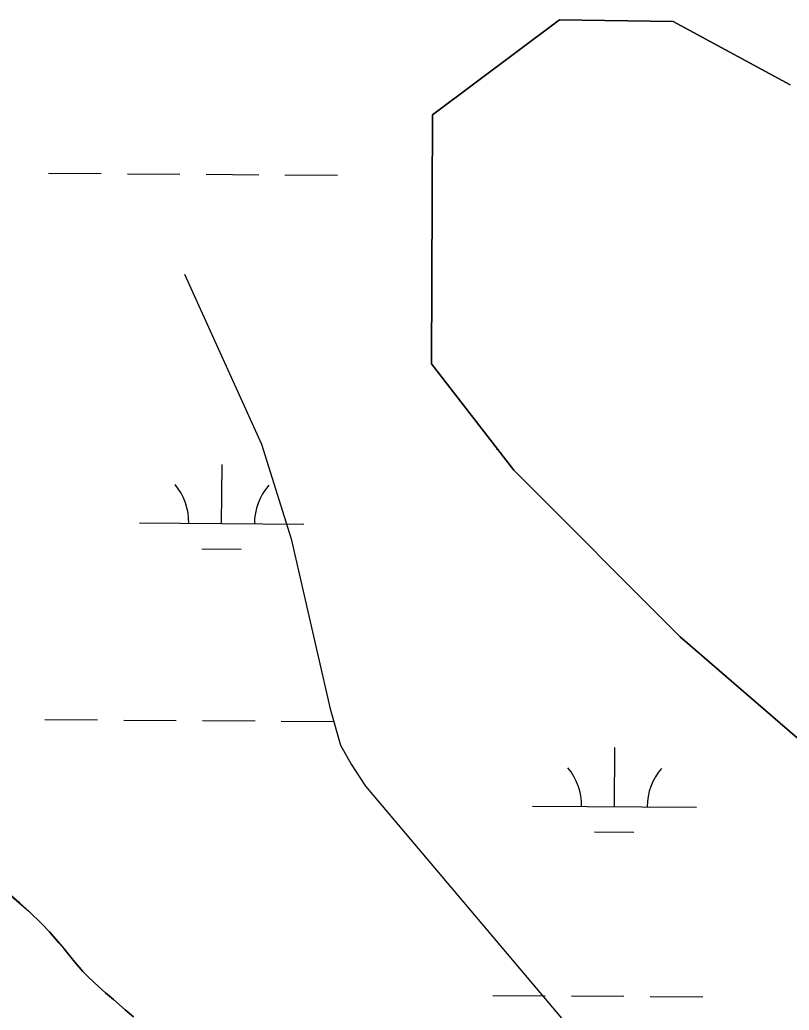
# Model space of a CAD drawing. Extents: x 3172231 to 3210228, y 940198 to 965780.
# Drawn here: x 3204439 to 3204908, y 949023 to 949626 of the extents above; entities that cross this region are included whole.
import ezdxf

# ---------------------------------------------------------------- set-up
doc = ezdxf.new("R2010")
doc.units = 0
for name, color, linetype in [('V-ROAD-CNTR', 7, 'Continuous'), ('V-SITE-VEGE', 7, 'Continuous'), ('V-TOPO-SHOR', 7, 'Continuous'), ('V-WETL-SWMP', 7, 'Continuous')]:
    doc.layers.add(name, color=color, linetype=linetype)

msp = doc.modelspace()

# ---------------------------------------------------------------- linework, layer by layer
at = {"layer": 'V-ROAD-CNTR'}
msp.add_lwpolyline([(3204539.393, 949471.211), (3204586.227, 949367.74), (3204604.351, 949310.011), (3204628.035, 949206.531), (3204634.381, 949184.319), (3204640.816, 949172.789), (3204649.61, 949159.46), (3204827.735, 948948.653), (3204855.53, 948912.019), (3204858.336, 948892.405), (3204861.691, 948867.053), (3204864.742, 948853.374), (3204871.869, 948829.769), (3204879.435, 948811.306), (3204922.609, 948743.876)], dxfattribs=at)
at = {"layer": 'V-SITE-VEGE'}
for p, q in [((3204690.462, 949568.237), (3204767.718, 949626.144)), ((3204767.718, 949626.144), (3204836.902, 949625.018)), ((3204836.902, 949625.018), (3204908.225, 949586.56)), ((3204689.688, 949416.648), (3204690.462, 949568.237)), ((3204739.888, 949351.87), (3204689.688, 949416.648)), ((3204841.209, 949250.291), (3204739.888, 949351.87)), ((3205102.814, 949024.29), (3204841.209, 949250.291)), ((3204417.617, 949106.282), (3204444.521, 949083.344)), ((3204444.521, 949083.344), (3204452.419, 949075.535)), ((3204452.419, 949075.535), (3204457.123, 949070.614)), ((3204457.123, 949070.614), (3204466.021, 949060.435)), ((3204466.021, 949060.435), (3204471.727, 949053.142)), ((3204471.727, 949053.142), (3204477.437, 949046.527)), ((3204477.437, 949046.527), (3204480.964, 949042.964)), ((3204480.964, 949042.964), (3204486.845, 949037.36)), ((3204486.845, 949037.36), (3204491.218, 949033.453)), ((3204491.218, 949033.453), (3204496.094, 949029.543)), ((3204496.094, 949029.543), (3204503.158, 949023.26)), ((3204503.158, 949023.26), (3204508.202, 949019.01))]:
    msp.add_line(p, q, dxfattribs=at)
at = {"layer": 'V-TOPO-SHOR'}
for p, q in [((3204690.462, 949568.237), (3204767.718, 949626.144)), ((3204767.718, 949626.144), (3204836.902, 949625.018)), ((3204836.902, 949625.018), (3204908.225, 949586.56)), ((3204689.688, 949416.648), (3204690.462, 949568.237)), ((3204739.888, 949351.87), (3204689.688, 949416.648)), ((3204841.209, 949250.291), (3204739.888, 949351.87)), ((3205102.814, 949024.29), (3204841.209, 949250.291))]:
    msp.add_line(p, q, dxfattribs=at)
msp.add_lwpolyline([(3204508.202, 949019.01), (3204503.158, 949023.26), (3204496.094, 949029.543), (3204491.218, 949033.453), (3204486.845, 949037.36), (3204480.964, 949042.964), (3204477.435, 949046.527), (3204471.727, 949053.142), (3204466.021, 949060.435), (3204462.831, 949063.999), (3204457.123, 949070.614), (3204452.419, 949075.535), (3204444.521, 949083.344), (3204438.971, 949088.102)], dxfattribs=at)
at = {"layer": 'V-WETL-SWMP'}
for p, q in [((3204767.719, 949626.147), (3204690.462, 949568.237)), ((3204836.901, 949625.017), (3204767.719, 949626.147)), ((3204908.225, 949586.561), (3204836.901, 949625.017)), ((3204690.462, 949568.237), (3204689.688, 949416.649)), ((3204456.516, 949532.692), (3204488.516, 949532.474)), ((3204504.515, 949532.365), (3204536.515, 949532.148)), ((3204552.514, 949532.039), (3204584.513, 949531.821)), ((3204600.513, 949531.712), (3204632.512, 949531.494)), ((3204689.688, 949416.649), (3204739.888, 949351.869)), ((3204729.287, 949364.657), (3204729.982, 949364.653)), ((3204561.911, 949319.366), (3204562.156, 949355.365)), ((3204739.888, 949351.869), (3204841.208, 949250.291)), ((3204511.912, 949319.706), (3204611.91, 949319.025)), ((3204549.806, 949304.017), (3204573.805, 949303.853)), ((3204841.208, 949250.291), (3205102.814, 949024.29)), ((3204454.252, 949200.025), (3204486.251, 949199.807)), ((3204502.251, 949199.698), (3204534.25, 949199.48)), ((3204550.25, 949199.371), (3204582.249, 949199.153)), ((3204598.249, 949199.045), (3204630.248, 949198.827)), ((3204801.214, 949146.92), (3204801.46, 949182.919)), ((3204751.216, 949147.26), (3204851.213, 949146.579)), ((3204789.11, 949131.571), (3204813.109, 949131.407)), ((3204438.972, 949088.102), (3204431.405, 949094.558)), ((3204444.521, 949083.345), (3204438.972, 949088.102)), ((3204452.419, 949075.535), (3204444.521, 949083.345)), ((3204457.123, 949070.614), (3204452.419, 949075.535)), ((3204462.831, 949063.998), (3204457.123, 949070.614)), ((3204466.022, 949060.435), (3204462.831, 949063.998)), ((3204471.727, 949053.143), (3204466.022, 949060.435)), ((3204477.435, 949046.528), (3204471.727, 949053.143)), ((3204480.964, 949042.963), (3204477.435, 949046.528)), ((3204486.846, 949037.36), (3204480.964, 949042.963)), ((3204491.218, 949033.453), (3204486.846, 949037.36)), ((3204496.095, 949029.543), (3204491.218, 949033.453)), ((3204727.022, 949031.99), (3204759.022, 949031.772)), ((3204503.157, 949023.259), (3204496.095, 949029.543)), ((3204775.021, 949031.663), (3204807.021, 949031.446)), ((3204823.02, 949031.337), (3204855.019, 949031.119)), ((3204508.202, 949019.011), (3204503.157, 949023.259))]:
    msp.add_line(p, q, dxfattribs=at)
for centre, start, end in [((3204506.672, 949320.217), 358.838165, 40.381824), ((3204617.156, 949319.464), 138.838162, 180.381821), ((3204745.976, 949147.771), 358.838165, 40.381824), ((3204856.459, 949147.019), 138.838162, 180.381821)]:
    msp.add_arc(centre, 35.246, start, end, dxfattribs=at)

doc.saveas('drawing.dxf')
